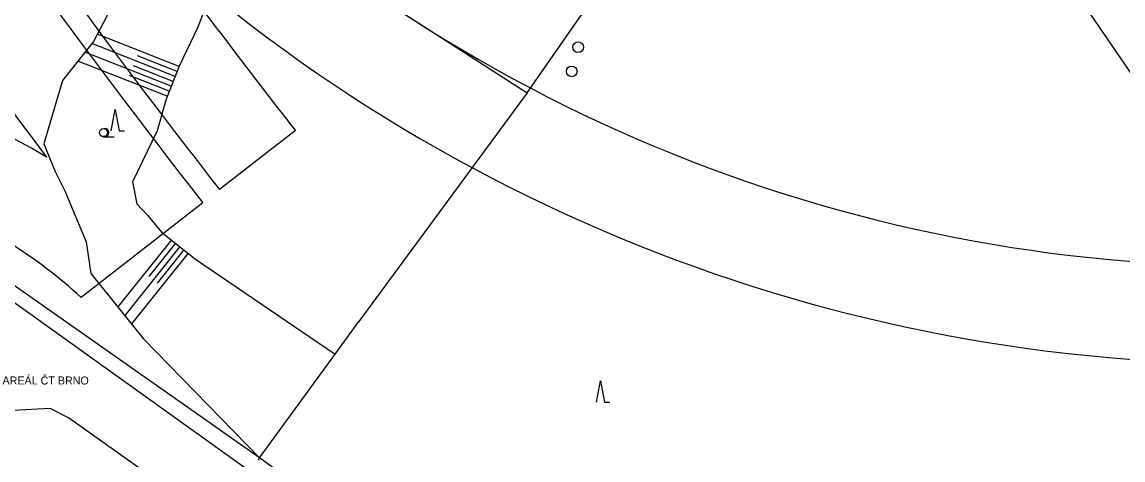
# Model space of a CAD drawing. Extents: x -595546 to -593986, y -1160845 to -1159202.
# Drawn here: x -595218.1 to -595115, y -1159560.6 to -1159519.6 of the extents above; entities that cross this region are included whole.
import ezdxf

# ---------------------------------------------------------------- set-up
doc = ezdxf.new("R2010")
doc.units = 0
for name, color, linetype in [('Level 27', 7, 'Continuous'), ('Level 36', 7, 'Continuous'), ('TM - budovy zdene_ betonove - VP', 7, 'Continuous'), ('TM - dolni hrana svahu', 7, 'Continuous'), ('TM - horni hrana svahu', 7, 'Continuous'), ('TM - komunikace - VP', 7, 'Continuous'), ('TM - letecke snimky - pomocna linie', 7, 'Continuous'), ('TM - plot drateny_ kovovy - VP', 7, 'Continuous'), ('TM - podezdivka plotu - VP', 7, 'Continuous'), ('TM - popis objektu', 7, 'Continuous'), ('TM - rozhrani ploch obecne - VP', 7, 'Continuous'), ('TM - srafovani', 7, 'Continuous')]:
    doc.layers.add(name, color=color, linetype=linetype)

msp = doc.modelspace()

# ---------------------------------------------------------------- linework, layer by layer
at = {"layer": 'Level 27'}
for centre in [(-595166, -1159521.92), (-595166.61, -1159524.18)]:
    msp.add_circle(centre, 0.5, dxfattribs=at)
at = {"layer": 'Level 36'}
msp.add_line((-595210.48, -1159530.3), (-595209.48, -1159530.3), dxfattribs=at)
for points in [[(-595209.76, -1159529.75), (-595209.38, -1159527.75), (-595209.01, -1159529.75), (-595208.51, -1159529.75)], [(-595164.28, -1159555.18), (-595163.9, -1159553.18), (-595163.53, -1159555.18), (-595163.03, -1159555.18)]]:
    msp.add_lwpolyline(points, dxfattribs=at)
msp.add_circle((-595210.48, -1159529.92), 0.375, dxfattribs=at)
msp.add_arc((-595210.36, -1159529.92), 0.375, 260.4059, 99.5941, dxfattribs=at)
at = {"layer": 'TM - budovy zdene_ betonove - VP'}
msp.add_lwpolyline([(-595112.87, -1159526.28), (-595119.13, -1159517.15)], dxfattribs=at)
at = {"layer": 'TM - dolni hrana svahu'}
msp.add_lwpolyline([(-595209.3, -1159498.04), (-595210.74, -1159507.59), (-595208.85, -1159513.64), (-595209.27, -1159515.87), (-595210.18, -1159519.01), (-595211.42, -1159521.37), (-595214.33, -1159525.02), (-595216.06, -1159530.98), (-595215.01, -1159533.55), (-595214.1, -1159535.36), (-595212.1, -1159540.16), (-595211.66, -1159543.1), (-595206.77, -1159549.19), (-595195.86, -1159560.39)], dxfattribs=at)
at = {"layer": 'TM - horni hrana svahu'}
msp.add_lwpolyline([(-595201.38, -1159506.34), (-595200.65, -1159511), (-595199.67, -1159513.89), (-595200.19, -1159516.24), (-595201.64, -1159520.03), (-595203.39, -1159523.7), (-595204.6, -1159526.77), (-595205.46, -1159529.75), (-595207.77, -1159534.52), (-595207.35, -1159536.6), (-595206.36, -1159537.66), (-595205.04, -1159539.23), (-595201.86, -1159541.77), (-595188.78, -1159550.67)], dxfattribs=at)
at = {"layer": 'TM - komunikace - VP'}
for p, q in [((-595192.5, -1159529.73), (-595199.6, -1159535.26)), ((-595201.18, -1159536.48), (-595212.58, -1159545.35))]:
    msp.add_line(p, q, dxfattribs=at)
for centre, radius, start, end in [((-594569.63, -1159043.8), 799, 210.06914, 217.95871), ((-594569.63, -1159043.8), 801, 210.06914, 217.95853), ((-594569.63, -1159043.8), 810, 211.62302, 217.08448), ((-595102.87, -1159397.07), 145.35, 226.8977, 273.5421), ((-595102.87, -1159397.07), 154.5, 228.3426, 273.5421), ((-594569.63, -1159043.8), 790, 216.39185, 217.95953), ((-595238.68, -1159569.8), 44, 58.6734, 125.8458), ((-595243.98, -1159579.71), 46.55, 47.5746, 58.0324)]:
    msp.add_arc(centre, radius, start, end, dxfattribs=at)
at = {"layer": 'TM - letecke snimky - pomocna linie'}
for points in [[(-595229.18, -1159538.44), (-595181.26, -1159572.7), (-595179.74, -1159574.82), (-595178.3, -1159578.12), (-595178.21, -1159579.48)], [(-595198.39, -1159581.05), (-595194.3, -1159584.39), (-595190.15, -1159587.01), (-595188.2, -1159587.18), (-595186.17, -1159586.33), (-595185.5, -1159584.81), (-595184.99, -1159581.34), (-595185.75, -1159577.61), (-595187.78, -1159575.07), (-595213.77, -1159556.62), (-595215.47, -1159555.77), (-595218.94, -1159555.94), (-595221.65, -1159557.29), (-595223.34, -1159559.41), (-595223.93, -1159560.93), (-595223.62, -1159563.09)]]:
    msp.add_lwpolyline(points, dxfattribs=at)
at = {"layer": 'TM - plot drateny_ kovovy - VP'}
for points in [[(-595170.79, -1159526.2), (-595154.74, -1159503.11)], [(-595201.38, -1159506.34), (-595201.17, -1159506.62), (-595185.84, -1159516.47), (-595170.79, -1159526.2)], [(-595195.86, -1159560.39), (-595196, -1159560.59)]]:
    msp.add_lwpolyline(points, dxfattribs=at)
at = {"layer": 'TM - podezdivka plotu - VP'}
msp.add_line((-595151.35, -1159592.4), (-595195.86, -1159560.39), dxfattribs=at)
at = {"layer": 'TM - rozhrani ploch obecne - VP'}
for points in [[(-595170.79, -1159526.2), (-595186.56, -1159547.62)], [(-595195.86, -1159560.39), (-595228.52, -1159537.45)], [(-595188.78, -1159550.67), (-595186.56, -1159547.62)], [(-595195.86, -1159560.39), (-595188.78, -1159550.67)]]:
    msp.add_lwpolyline(points, dxfattribs=at)
at = {"layer": 'TM - srafovani'}
for points in [[(-595203.4, -1159523.72), (-595211.07, -1159520.7)], [(-595203.76, -1159524.65), (-595211.58, -1159521.57)], [(-595204.5, -1159526.51), (-595212.88, -1159523.21)], [(-595204.13, -1159525.58), (-595212.23, -1159522.39)], [(-595203.58, -1159524.18), (-595207.3, -1159522.72)], [(-595203.95, -1159525.12), (-595207.67, -1159523.65)], [(-595204.32, -1159526.05), (-595208.04, -1159524.58)], [(-595204.12, -1159539.97), (-595209.14, -1159546.24)], [(-595203.34, -1159540.59), (-595208.49, -1159547.04)], [(-595203.73, -1159540.28), (-595206.22, -1159543.4)], [(-595202.56, -1159541.21), (-595207.85, -1159547.84)], [(-595202.95, -1159540.9), (-595205.44, -1159544.03)]]:
    msp.add_lwpolyline(points, dxfattribs=at)

# ---------------------------------------------------------------- texts
at = {"layer": 'TM - popis objektu'}
msp.add_text('AREÁL ČT BRNO', height=0.75, dxfattribs=at).set_placement((-595219.94, -1159553.51))

doc.saveas('drawing.dxf')
